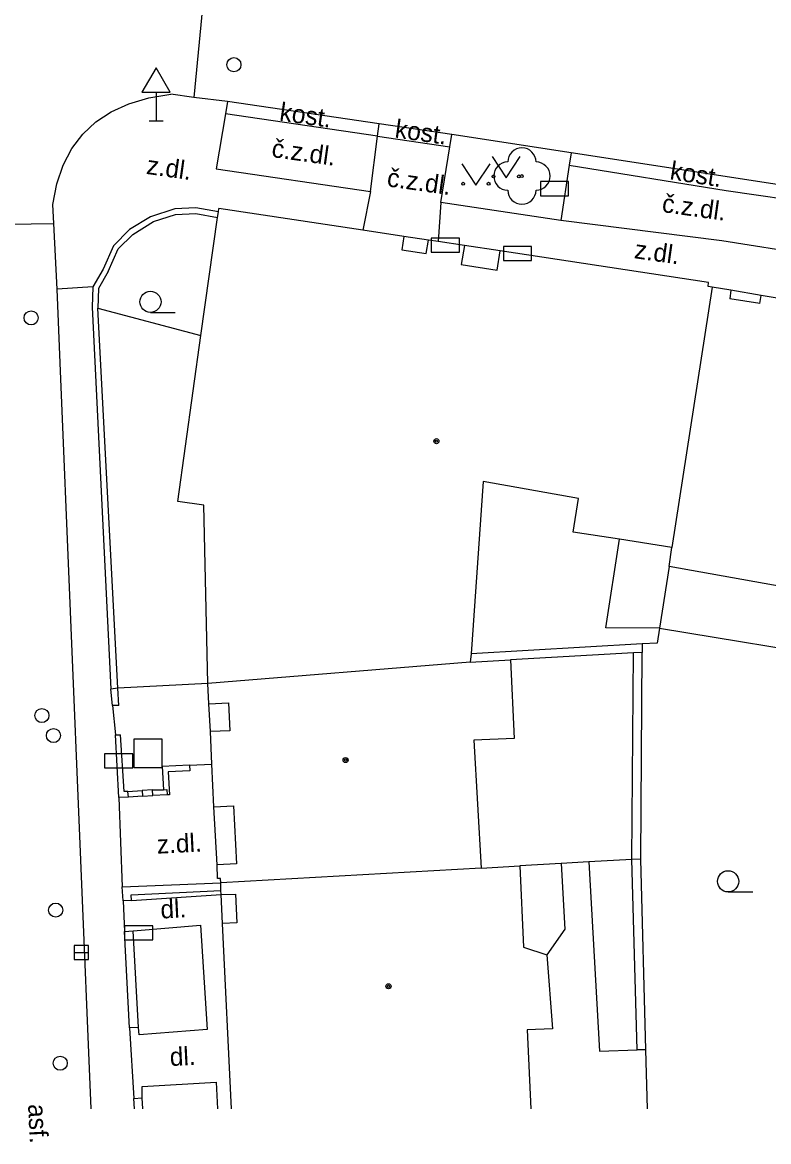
# Model space of a CAD drawing. Extents: x -596229 to -595156, y -1161237 to -1159376.
# Drawn here: x -595211.15 to -595184.69, y -1161236.58 to -1161196.89 of the extents above; entities that cross this region are included whole.
import ezdxf

# ---------------------------------------------------------------- set-up
doc = ezdxf.new("R2010")
doc.units = 0
for name, color, linetype in [('DOP - kresba z DSPS bez souradnic', 7, 'Continuous'), ('DOP - rozhrani ploch obecne', 7, 'Continuous'), ('Level 22', 7, 'Continuous'), ('Level 24', 7, 'Continuous'), ('Level 26', 7, 'Continuous'), ('Level 27', 7, 'Continuous'), ('Level 28', 7, 'Continuous'), ('Level 31', 7, 'Continuous'), ('Level 34', 7, 'Continuous'), ('Level 36', 7, 'Continuous'), ('Level 39', 7, 'Continuous'), ('silnoproud - povrch.  znaky a  RIS  skut. velikost', 7, 'Continuous'), ('Specificka linie pasportu komunikaci', 7, 'Continuous'), ('TM - budovy zdene_ betonove - NP', 7, 'Continuous'), ('TM - budovy zdene_ betonove - VP', 7, 'Continuous'), ('TM - chodniky - VP', 7, 'Continuous'), ('TM - komunikace - VP', 7, 'Continuous'), ('TM - letecke snimky - pomocna linie', 7, 'Continuous'), ('TM - plot drateny_ kovovy - VP', 7, 'Continuous'), ('TM - plot dreveny - VP', 7, 'Continuous'), ('TM - plot zdeny_ ohradni zed - VP', 7, 'Continuous'), ('TM - podezdivka plotu - VP', 7, 'Continuous'), ('TM - popis povrchu', 7, 'Continuous'), ('TM - rozhrani mezi zpev. plochami mezi sebou - VP', 7, 'Continuous'), ('TM - rozhrani ploch obecne - VP', 7, 'Continuous'), ('TM - vjezd na pozemek', 7, 'Continuous'), ('TM - vstup do budovy - zdene_ betonove  - shora neviditelny', 7, 'Continuous')]:
    doc.layers.add(name, color=color, linetype=linetype)

msp = doc.modelspace()

# ---------------------------------------------------------------- linework, layer by layer
at = {"layer": 'DOP - kresba z DSPS bez souradnic'}
for points in [[(-595190.46, -1161218.36), (-595189.98, -1161215.22)], [(-595188.56, -1161218.37), (-595190.46, -1161218.36)], [(-595189.18, -1161218.93), (-595195.24, -1161219.28)], [(-595189.54, -1161226.58), (-595189.48, -1161219.25)], [(-595192.05, -1161226.72), (-595191.92, -1161229.05)], [(-595191.07, -1161226.66), (-595190.69, -1161233.37)], [(-595189.36, -1161233.33), (-595189.54, -1161226.58)], [(-595191.92, -1161229.05), (-595192.56, -1161229.96)], [(-595190.69, -1161233.37), (-595189.36, -1161233.33)], [(-595189.05, -1161233.32), (-595189.36, -1161233.33)]]:
    msp.add_lwpolyline(points, dxfattribs=at)
at = {"layer": 'DOP - rozhrani ploch obecne'}
for points in [[(-595188.22, -1161216.18), (-595188.56, -1161218.37)], [(-595188.56, -1161218.37), (-595188.64, -1161218.9)], [(-595188.56, -1161218.37), (-595181.81, -1161219.48)], [(-595189.48, -1161219.25), (-595193.84, -1161219.5)], [(-595189.18, -1161219.23), (-595189.48, -1161219.25)], [(-595189.23, -1161226.56), (-595189.18, -1161219.23)], [(-595188.64, -1161218.9), (-595189.18, -1161218.93)], [(-595189.18, -1161218.93), (-595189.18, -1161219.23)], [(-595192.05, -1161226.72), (-595193.51, -1161226.8)], [(-595191.07, -1161226.66), (-595192.05, -1161226.72)], [(-595189.54, -1161226.58), (-595191.07, -1161226.66)], [(-595189.23, -1161226.56), (-595189.54, -1161226.58)], [(-595189.05, -1161233.32), (-595189.23, -1161226.56)], [(-595188.986, -1161235.417), (-595189.05, -1161233.32)]]:
    msp.add_lwpolyline(points, dxfattribs=at)
at = {"layer": 'Level 22'}
msp.add_circle((-595193.44, -1161202.34), 0.05, dxfattribs=at)
for centre, start, end in [((-595193.44, -1161201.84), 0, 180), ((-595193.94, -1161202.34), 90, 270), ((-595192.94, -1161202.34), 270, 90), ((-595193.44, -1161202.84), 180, 0)]:
    msp.add_arc(centre, 0.5, start, end, dxfattribs=at)
at = {"layer": 'Level 24'}
for points in [[(-595192.787, -1161203.038), (-595191.787, -1161203.038), (-595191.787, -1161202.538), (-595192.787, -1161202.538)], [(-595196.657, -1161205.038), (-595195.657, -1161205.038), (-595195.657, -1161204.538), (-595196.657, -1161204.538)], [(-595194.098, -1161205.339), (-595193.098, -1161205.339), (-595193.098, -1161204.839), (-595194.098, -1161204.839)], [(-595208.238, -1161223.329), (-595207.238, -1161223.329), (-595207.238, -1161222.829), (-595208.238, -1161222.829)], [(-595207.528, -1161229.429), (-595206.528, -1161229.429), (-595206.528, -1161228.929), (-595207.528, -1161228.929)]]:
    msp.add_lwpolyline(points, close=True, dxfattribs=at)
at = {"layer": 'Level 26'}
msp.add_lwpolyline([(-595207.2, -1161223.31), (-595206.2, -1161223.31), (-595206.2, -1161222.31), (-595207.2, -1161222.31)], close=True, dxfattribs=at)
at = {"layer": 'Level 27'}
msp.add_line((-595209.31, -1161229.87), (-595208.81, -1161229.87), dxfattribs=at)
msp.add_lwpolyline([(-595209.31, -1161230.12), (-595208.81, -1161230.12), (-595208.81, -1161229.62), (-595209.31, -1161229.62)], close=True, dxfattribs=at)
at = {"layer": 'Level 28'}
for centre in [(-595210.84, -1161207.37), (-595210.46, -1161221.47), (-595210.05, -1161222.18), (-595209.97, -1161228.37), (-595209.81, -1161233.8)]:
    msp.add_circle(centre, 0.25, dxfattribs=at)
at = {"layer": 'Level 31'}
msp.add_circle((-595203.65, -1161198.39), 0.25, dxfattribs=at)
at = {"layer": 'Level 34'}
for p, q in [((-595206.41, -1161199.362), (-595206.41, -1161200.38)), ((-595206.66, -1161200.38), (-595206.16, -1161200.38))]:
    msp.add_line(p, q, dxfattribs=at)
msp.add_lwpolyline([(-595206.91, -1161199.362), (-595205.91, -1161199.362), (-595206.41, -1161198.496)], close=True, dxfattribs=at)
at = {"layer": 'Level 36'}
for p, q in [((-595206.61, -1161207.175), (-595205.735, -1161207.175)), ((-595186.13, -1161227.725), (-595185.255, -1161227.725))]:
    msp.add_line(p, q, dxfattribs=at)
for points in [[(-595194.5, -1161201.65), (-595194, -1161202.4), (-595193.5, -1161201.65)], [(-595195.57, -1161201.91), (-595195.07, -1161202.66), (-595194.57, -1161201.91)]]:
    msp.add_lwpolyline(points, dxfattribs=at)
for centre, radius in [((-595195.52, -1161202.61), 0.05), ((-595194.621, -1161202.61), 0.05), ((-595194.45, -1161202.35), 0.05), ((-595193.551, -1161202.35), 0.05), ((-595206.61, -1161206.8), 0.375), ((-595186.13, -1161227.35), 0.375)]:
    msp.add_circle(centre, radius, dxfattribs=at)
at = {"layer": 'Level 39'}
for centre, radius in [((-595196.47, -1161211.74), 0.09), ((-595196.47, -1161211.74), 0.0398), ((-595199.69, -1161223.05), 0.09), ((-595199.69, -1161223.05), 0.0398), ((-595198.17, -1161231.07), 0.09), ((-595198.17, -1161231.07), 0.0398)]:
    msp.add_circle(centre, radius, dxfattribs=at)
at = {"layer": 'silnoproud - povrch.  znaky a  RIS  skut. velikost'}
for points in [[(-595207.41, -1161224.16), (-595206.9, -1161224.13)], [(-595207.39, -1161224.36), (-595207.41, -1161224.16)], [(-595206.89, -1161224.33), (-595207.39, -1161224.36)], [(-595206.9, -1161224.13), (-595206.89, -1161224.33)], [(-595206.54, -1161224.11), (-595206.15, -1161224.1)], [(-595206.53, -1161224.31), (-595206.54, -1161224.11)], [(-595206.02, -1161224.28), (-595206.53, -1161224.31)], [(-595206.15, -1161224.1), (-595206.03, -1161224.09), (-595206.02, -1161224.28)]]:
    msp.add_lwpolyline(points, dxfattribs=at)
at = {"layer": 'Specificka linie pasportu komunikaci'}
for points in [[(-595214.89, -1161204.09), (-595210.04, -1161204.02)], [(-595208.65, -1161206.27), (-595209.92, -1161206.35)], [(-595208.48, -1161207.03), (-595204.82, -1161207.99)]]:
    msp.add_lwpolyline(points, dxfattribs=at)
at = {"layer": 'TM - budovy zdene_ betonove - NP'}
for points in [[(-595197.63, -1161204.48), (-595197.7, -1161204.96)], [(-595197.7, -1161204.96), (-595196.83, -1161205.09)], [(-595196.83, -1161205.09), (-595196.75, -1161204.61)], [(-595195.48, -1161204.8), (-595195.59, -1161205.48)], [(-595194.32, -1161205.68), (-595194.21, -1161204.99)], [(-595195.59, -1161205.48), (-595194.32, -1161205.68)], [(-595186.03, -1161206.39), (-595186.07, -1161206.69)], [(-595185.01, -1161206.86), (-595184.96, -1161206.58)], [(-595204.54, -1161221.05), (-595203.84, -1161221.02)], [(-595203.79, -1161222.01), (-595204.48, -1161222.04)], [(-595204.36, -1161224.71), (-595203.66, -1161224.67)], [(-595203.56, -1161226.73), (-595204.24, -1161226.76)], [(-595204.1, -1161227.82), (-595203.6, -1161227.8)], [(-595203.55, -1161228.82), (-595204.05, -1161228.84)]]:
    msp.add_lwpolyline(points, dxfattribs=at)
at = {"layer": 'TM - budovy zdene_ betonove - VP'}
for points in [[(-595204.23, -1161203.81), (-595204.2, -1161203.61)], [(-595204.2, -1161203.61), (-595204.18, -1161203.49)], [(-595199.08, -1161204.26), (-595204.18, -1161203.49)], [(-595204.82, -1161207.99), (-595204.23, -1161203.81)], [(-595197.63, -1161204.48), (-595199.08, -1161204.26)], [(-595196.75, -1161204.61), (-595197.63, -1161204.48)], [(-595196.41, -1161204.66), (-595196.75, -1161204.61)], [(-595195.48, -1161204.8), (-595196.41, -1161204.66)], [(-595194.21, -1161204.99), (-595195.48, -1161204.8)], [(-595186.82, -1161206.12), (-595194.21, -1161204.99)], [(-595186.84, -1161206.26), (-595186.82, -1161206.12)], [(-595186.7, -1161206.28), (-595188.12, -1161215.51)], [(-595186.7, -1161206.28), (-595186.84, -1161206.26)], [(-595186.03, -1161206.39), (-595186.7, -1161206.28)], [(-595184.96, -1161206.58), (-595186.03, -1161206.39)], [(-595183.4, -1161206.84), (-595184.96, -1161206.58)], [(-595205.64, -1161213.88), (-595204.82, -1161207.99)], [(-595194.81, -1161213.17), (-595195.24, -1161219.28)], [(-595191.43, -1161213.77), (-595194.81, -1161213.17)], [(-595204.72, -1161214.01), (-595205.64, -1161213.88)], [(-595204.57, -1161220.34), (-595204.72, -1161214.01)], [(-595191.62, -1161214.97), (-595191.43, -1161213.77)], [(-595189.98, -1161215.22), (-595191.62, -1161214.97)], [(-595188.12, -1161215.51), (-595189.98, -1161215.22)], [(-595188.22, -1161216.18), (-595188.12, -1161215.51)], [(-595181.48, -1161217.39), (-595188.22, -1161216.18)], [(-595195.24, -1161219.28), (-595195.27, -1161219.58)], [(-595195.27, -1161219.58), (-595204.57, -1161220.34)], [(-595195.27, -1161219.58), (-595193.84, -1161219.5)], [(-595193.84, -1161219.5), (-595193.71, -1161222.28)], [(-595204.54, -1161221.05), (-595204.57, -1161220.34)], [(-595204.48, -1161222.04), (-595204.54, -1161221.05)], [(-595204.43, -1161223.2), (-595204.48, -1161222.04)], [(-595193.71, -1161222.28), (-595195.14, -1161222.34)], [(-595195.14, -1161222.34), (-595194.88, -1161226.88)], [(-595204.36, -1161224.71), (-595204.43, -1161223.2)], [(-595204.24, -1161226.76), (-595204.36, -1161224.71)], [(-595204.23, -1161227.25), (-595204.24, -1161226.76)], [(-595194.88, -1161226.88), (-595193.51, -1161226.8)], [(-595193.51, -1161226.8), (-595193.38, -1161229.69)], [(-595194.88, -1161226.88), (-595204.12, -1161227.4)], [(-595204.13, -1161227.25), (-595204.23, -1161227.25)], [(-595204.12, -1161227.4), (-595204.13, -1161227.25)], [(-595204.11, -1161227.68), (-595204.12, -1161227.4)], [(-595204.1, -1161227.82), (-595204.11, -1161227.68)], [(-595204.05, -1161228.84), (-595204.1, -1161227.82)], [(-595203.731, -1161235.417), (-595204.05, -1161228.84)], [(-595193.38, -1161229.69), (-595192.56, -1161229.96)], [(-595192.56, -1161229.96), (-595192.36, -1161232.58)], [(-595192.36, -1161232.58), (-595193.25, -1161232.62)], [(-595193.25, -1161232.62), (-595193.119, -1161235.417)]]:
    msp.add_lwpolyline(points, dxfattribs=at)
at = {"layer": 'TM - chodniky - VP'}
for points in [[(-595196, -1161201.3), (-595195.93, -1161200.87)], [(-595196.31, -1161203.28), (-595196, -1161201.3)], [(-595192.06, -1161203.92), (-595196.31, -1161203.28)], [(-595207.22, -1161229.11), (-595204.83, -1161228.91), (-595204.6, -1161232.6), (-595207.01, -1161232.79), (-595207.03, -1161232.53)], [(-595206.9, -1161235.03), (-595206.9, -1161234.63), (-595204.28, -1161234.47), (-595204.233, -1161235.417)]]:
    msp.add_lwpolyline(points, dxfattribs=at)
at = {"layer": 'TM - komunikace - VP'}
for points in [[(-595209.93, -1161202.61), (-595209.7, -1161201.95), (-595209.4, -1161201.36), (-595209.01, -1161200.85), (-595208.55, -1161200.42), (-595208, -1161200.06), (-595207.38, -1161199.78), (-595206.67, -1161199.57), (-595205.89, -1161199.44)], [(-595205.07, -1161199.55), (-595205.89, -1161199.44)], [(-595203.88, -1161199.7), (-595205.07, -1161199.55)], [(-595203.88, -1161199.7), (-595203.95, -1161200.13)], [(-595203.95, -1161200.13), (-595204.28, -1161202.08), (-595198.81, -1161202.89)], [(-595198.56, -1161200.93), (-595198.5, -1161200.49)], [(-595195.93, -1161200.87), (-595198.5, -1161200.49)], [(-595198.81, -1161202.89), (-595198.56, -1161200.93)], [(-595191.7, -1161201.52), (-595195.93, -1161200.87)], [(-595191.7, -1161201.52), (-595191.76, -1161201.95)], [(-595191.76, -1161201.95), (-595192.06, -1161203.92)], [(-595210.04, -1161204.02), (-595210.07, -1161203.35), (-595209.93, -1161202.61)], [(-595209.92, -1161206.35), (-595210.04, -1161204.02)], [(-595186.35, -1161204.64), (-595192.06, -1161203.92)], [(-595183.22, -1161205.13), (-595186.35, -1161204.64)], [(-595208.711, -1161235.417), (-595209.81, -1161208.96), (-595209.92, -1161206.35)]]:
    msp.add_lwpolyline(points, dxfattribs=at)
at = {"layer": 'TM - letecke snimky - pomocna linie'}
msp.add_lwpolyline([(-595205.22, -1161223.23), (-595204.43, -1161223.2)], dxfattribs=at)
at = {"layer": 'TM - plot drateny_ kovovy - VP'}
for points in [[(-595206.5, -1161203.95), (-595205.72, -1161203.7)], [(-595205.72, -1161203.7), (-595205, -1161203.67)], [(-595205, -1161203.67), (-595204.23, -1161203.81)], [(-595207.24, -1161204.41), (-595206.5, -1161203.95)], [(-595207.75, -1161204.92), (-595207.24, -1161204.41)], [(-595208.11, -1161205.72), (-595207.75, -1161204.92)], [(-595208.11, -1161205.72), (-595208.45, -1161206.33), (-595208.48, -1161207.03)], [(-595207.77, -1161220.5), (-595208.48, -1161207.03)]]:
    msp.add_lwpolyline(points, dxfattribs=at)
at = {"layer": 'TM - plot dreveny - VP'}
for points in [[(-595207.28, -1161228.03), (-595207.29, -1161227.83), (-595204.11, -1161227.68)], [(-595207.03, -1161232.53), (-595207.22, -1161229.11)], [(-595206.877, -1161235.417), (-595206.9, -1161235.03)]]:
    msp.add_lwpolyline(points, dxfattribs=at)
at = {"layer": 'TM - plot zdeny_ ohradni zed - VP'}
for points in [[(-595207.73, -1161221.11), (-595207.77, -1161220.5)], [(-595207.54, -1161224.17), (-595207.67, -1161222.15)], [(-595205.22, -1161223.23), (-595206.19, -1161223.28), (-595206.15, -1161224.1)], [(-595207.41, -1161224.16), (-595207.54, -1161224.17)], [(-595206.54, -1161224.11), (-595206.9, -1161224.13)]]:
    msp.add_lwpolyline(points, dxfattribs=at)
at = {"layer": 'TM - podezdivka plotu - VP'}
for points in [[(-595206.61, -1161203.79), (-595207.35, -1161204.24)], [(-595205.75, -1161203.5), (-595206.61, -1161203.79)], [(-595205, -1161203.47), (-595205.75, -1161203.5)], [(-595204.2, -1161203.61), (-595205, -1161203.47)], [(-595207.35, -1161204.24), (-595207.92, -1161204.81)], [(-595207.92, -1161204.81), (-595208.29, -1161205.64)], [(-595208.29, -1161205.64), (-595208.65, -1161206.27)], [(-595208.65, -1161206.27), (-595208.68, -1161206.99)], [(-595208.68, -1161206.99), (-595208.02, -1161220.53)], [(-595207.77, -1161220.5), (-595208.02, -1161220.53)], [(-595207.95, -1161221.12), (-595208.02, -1161220.53)], [(-595207.73, -1161221.11), (-595207.95, -1161221.12)], [(-595207.85, -1161222.16), (-595207.67, -1161222.15)], [(-595207.73, -1161224.38), (-595207.85, -1161222.16)], [(-595205.22, -1161223.23), (-595205.21, -1161223.43), (-595205.98, -1161223.47), (-595205.94, -1161224.28), (-595206.02, -1161224.28)], [(-595207.39, -1161224.36), (-595207.73, -1161224.38)], [(-595206.89, -1161224.33), (-595206.53, -1161224.31)], [(-595207.61, -1161227.54), (-595204.12, -1161227.4)], [(-595207.58, -1161228.04), (-595207.61, -1161227.54)], [(-595207.28, -1161228.03), (-595204.1, -1161227.82)], [(-595207.28, -1161228.03), (-595207.58, -1161228.04)], [(-595207.53, -1161229.13), (-595207.22, -1161229.11)], [(-595207.35, -1161232.55), (-595207.53, -1161229.13)], [(-595207.03, -1161232.53), (-595207.35, -1161232.55)], [(-595207.2, -1161235.05), (-595206.9, -1161235.03)], [(-595207.177, -1161235.417), (-595207.2, -1161235.05)]]:
    msp.add_lwpolyline(points, dxfattribs=at)
at = {"layer": 'TM - rozhrani mezi zpev. plochami mezi sebou - VP'}
for points in [[(-595204.4, -1161192.54), (-595205.07, -1161199.55)], [(-595198.5, -1161200.49), (-595203.88, -1161199.7)], [(-595198.56, -1161200.93), (-595203.95, -1161200.13)], [(-595198.56, -1161200.93), (-595196, -1161201.3)], [(-595182.86, -1161202.87), (-595191.7, -1161201.52)], [(-595191.76, -1161201.95), (-595186.2, -1161202.85)], [(-595198.81, -1161202.89), (-595199.08, -1161204.26)], [(-595186.2, -1161202.85), (-595182.93, -1161203.33)], [(-595196.31, -1161203.28), (-595196.41, -1161204.66)]]:
    msp.add_lwpolyline(points, dxfattribs=at)
at = {"layer": 'TM - rozhrani ploch obecne - VP'}
msp.add_lwpolyline([(-595204.57, -1161220.34), (-595207.77, -1161220.5)], dxfattribs=at)
at = {"layer": 'TM - vjezd na pozemek'}
for points in [[(-595207.95, -1161221.12), (-595207.85, -1161222.16)], [(-595207.73, -1161224.38), (-595207.61, -1161227.54)], [(-595207.58, -1161228.04), (-595207.53, -1161229.13)], [(-595207.35, -1161232.55), (-595207.2, -1161235.05)]]:
    msp.add_lwpolyline(points, dxfattribs=at)
at = {"layer": 'TM - vstup do budovy - zdene_ betonove  - shora neviditelny'}
for points in [[(-595185.01, -1161206.86), (-595186.07, -1161206.69)], [(-595203.84, -1161221.02), (-595203.79, -1161222.01)], [(-595203.66, -1161224.67), (-595203.56, -1161226.73)], [(-595203.6, -1161227.8), (-595203.55, -1161228.82)]]:
    msp.add_lwpolyline(points, dxfattribs=at)

# ---------------------------------------------------------------- texts
at = {"layer": 'TM - popis povrchu'}
for s, rotation, p in [('kost.', 352, (-595202.06, -1161200.37)), ('kost.', 352, (-595197.97, -1161200.97)), ('č.z.dl.', 352, (-595202.34, -1161201.66)), ('z.dl.', 352, (-595206.78, -1161202.26)), ('kost.', 351, (-595188.22, -1161202.45)), ('č.z.dl.', 352, (-595198.25, -1161202.7)), ('č.z.dl.', 352, (-595188.5, -1161203.61)), ('z.dl.', 352, (-595189.48, -1161205.25)), ('z.dl.', 2.8169, (-595206.37, -1161226.37)), ('dl.', 2.8169, (-595206.24, -1161228.67)), ('dl.', 2.8169, (-595205.91, -1161233.9)), ('asf.', 272.8483, (-595210.95, -1161235.26))]:
    msp.add_text(s, height=0.65, rotation=rotation, dxfattribs=at).set_placement(p)

doc.saveas('drawing.dxf')
